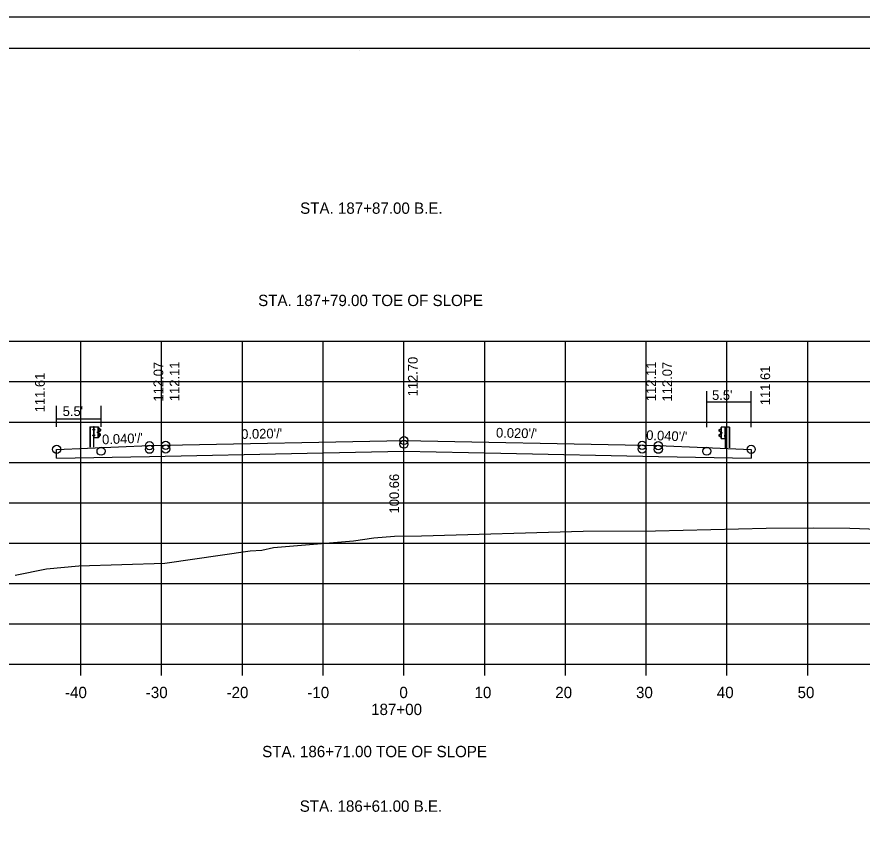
# Model space of a CAD drawing. Extents: x 1175611 to 1176402, y -433344 to -416213.
# Drawn here: x 1175733.1 to 1175837.7, y -426403.6 to -426303.4 of the extents above; entities that cross this region are included whole.
import ezdxf

# ---------------------------------------------------------------- set-up
doc = ezdxf.new("R2010")
doc.units = 0
for name, color, linetype in [('R_Alt Surface', 7, 'Continuous'), ('R_Axis', 7, 'Continuous'), ('R_Axis Annot', 7, 'Continuous'), ('R_Border', 7, 'Continuous'), ('R_Exist Surface', 7, 'Continuous'), ('R_Fin Surface', 7, 'Continuous'), ('R_Grid', 7, 'Continuous'), ('R_No Plot', 7, 'Continuous'), ('R_Proposed Road', 7, 'Continuous'), ('R_Water Annot', 7, 'Continuous'), ('R_Xsect Elev', 7, 'Continuous'), ('R_Xsect Slope', 7, 'Continuous')]:
    doc.layers.add(name, color=color, linetype=linetype)

msp = doc.modelspace()

# ---------------------------------------------------------------- linework, layer by layer
at = {"layer": 'R_Alt Surface'}
for p, q in [((1175818.47, -426354.22), (1175818.47, -426349.74)), ((1175823.97, -426354.22), (1175823.97, -426349.74)), ((1175823.97, -426351.1), (1175818.47, -426351.1)), ((1175737.97, -426354.15), (1175737.97, -426351.54)), ((1175743.47, -426354.16), (1175743.47, -426351.54)), ((1175743.47, -426353.2), (1175737.97, -426353.2))]:
    msp.add_line(p, q, dxfattribs=at)
msp.add_lwpolyline([(1175737.97, -426358.05), (1175749.47, -426357.82), (1175768.97, -426357.43), (1175780.97, -426357.19), (1175792.97, -426357.43), (1175812.47, -426357.82), (1175823.97, -426358.05)], dxfattribs=at)
at = {"layer": 'R_Axis'}
for p, q in [((1175640.97, -426383.56), (1175920.97, -426383.56)), ((1175740.97, -426384.96), (1175740.97, -426383.56)), ((1175750.97, -426384.96), (1175750.97, -426383.56)), ((1175760.97, -426384.96), (1175760.97, -426383.56)), ((1175770.97, -426384.96), (1175770.97, -426383.56)), ((1175780.97, -426384.96), (1175780.97, -426383.56)), ((1175790.97, -426384.96), (1175790.97, -426383.56)), ((1175800.97, -426384.96), (1175800.97, -426383.56)), ((1175810.97, -426384.96), (1175810.97, -426383.56)), ((1175820.97, -426384.96), (1175820.97, -426383.56)), ((1175830.97, -426384.96), (1175830.97, -426383.56))]:
    msp.add_line(p, q, dxfattribs=at)
at = {"layer": 'R_Border'}
for p, q in [((1175622.97, -426307.27), (1175939.15, -426307.27)), ((1175775.49, -426307.53), (1175775.49, -426307.53)), ((1175775.49, -426307.53), (1175775.49, -426307.53))]:
    msp.add_line(p, q, dxfattribs=at)
at = {"layer": 'R_Exist Surface'}
msp.add_lwpolyline([(1175732.85, -426372.54), (1175736.71, -426371.74), (1175740.72, -426371.38), (1175751.38, -426371.04), (1175761.93, -426369.53), (1175763.39, -426369.44), (1175764.84, -426369.11), (1175774.74, -426368.28), (1175777.26, -426367.92), (1175779.82, -426367.69), (1175783.13, -426367.66), (1175803.18, -426367.1), (1175812.13, -426367.04), (1175825.84, -426366.72), (1175831.68, -426366.69), (1175836.17, -426366.72), (1175842.07, -426366.91)], dxfattribs=at)
at = {"layer": 'R_Fin Surface'}
msp.add_lwpolyline([(1175737.97, -426358.05), (1175737.97, -426356.95), (1175749.47, -426356.49), (1175751.47, -426356.45), (1175780.97, -426355.86), (1175810.47, -426356.45), (1175812.47, -426356.49), (1175823.97, -426356.95), (1175823.97, -426358.05)], dxfattribs=at)
at = {"layer": 'R_Grid'}
for p, q in [((1175640.97, -426343.56), (1175920.97, -426343.56)), ((1175740.97, -426383.56), (1175740.97, -426343.56)), ((1175750.97, -426383.56), (1175750.97, -426343.56)), ((1175760.97, -426383.56), (1175760.97, -426343.56)), ((1175770.97, -426383.56), (1175770.97, -426343.56)), ((1175780.97, -426383.56), (1175780.97, -426343.56)), ((1175790.97, -426383.56), (1175790.97, -426343.56)), ((1175800.97, -426383.56), (1175800.97, -426343.56)), ((1175810.97, -426383.56), (1175810.97, -426343.56)), ((1175820.97, -426383.56), (1175820.97, -426343.56)), ((1175830.97, -426383.56), (1175830.97, -426343.56)), ((1175640.97, -426348.56), (1175920.97, -426348.56)), ((1175640.97, -426353.56), (1175920.97, -426353.56)), ((1175640.97, -426358.56), (1175920.97, -426358.56)), ((1175640.97, -426363.56), (1175920.97, -426363.56)), ((1175640.97, -426368.56), (1175920.97, -426368.56)), ((1175640.97, -426373.56), (1175920.97, -426373.56)), ((1175640.97, -426378.56), (1175920.97, -426378.56)), ((1175640.97, -426383.56), (1175920.97, -426383.56))]:
    msp.add_line(p, q, dxfattribs=at)
at = {"layer": 'R_No Plot'}
msp.add_line((1175610.57, -426303.38), (1175943.91, -426303.38), dxfattribs=at)
msp.add_lwpolyline([(1175610.57, -426303.38), (1175943.91, -426303.38), (1175943.91, -426516.72), (1175610.57, -426516.72)], close=True, dxfattribs=at)
for centre in [(1175780.97, -426355.86), (1175737.97, -426356.95), (1175749.47, -426356.49), (1175749.47, -426356.94), (1175751.47, -426356.45), (1175751.47, -426356.9), (1175780.97, -426356.31), (1175810.47, -426356.45), (1175810.47, -426356.9), (1175812.47, -426356.49), (1175812.47, -426356.94), (1175823.97, -426356.95), (1175743.47, -426357.18), (1175818.47, -426357.18)]:
    msp.add_circle(centre, 0.5, dxfattribs=at)
at = {"layer": 'R_Proposed Road'}
for p, q in [((1175742.1, -426354.16), (1175742.1, -426356.67)), ((1175742.13, -426354.16), (1175742.13, -426356.67)), ((1175742.55, -426354.46), (1175742.5, -426354.46)), ((1175742.5, -426354.57), (1175742.5, -426354.47)), ((1175742.55, -426354.49), (1175742.5, -426354.49)), ((1175742.62, -426354.16), (1175742.55, -426354.16)), ((1175742.55, -426354.58), (1175742.55, -426354.46)), ((1175742.59, -426356.67), (1175742.59, -426354.16)), ((1175742.62, -426354.16), (1175742.61, -426354.16)), ((1175742.63, -426354.46), (1175742.68, -426354.46)), ((1175742.68, -426354.46), (1175742.68, -426354.59)), ((1175743.12, -426355.52), (1175743.12, -426354.16)), ((1175743.26, -426354.37), (1175743.15, -426354.31)), ((1175743.25, -426354.39), (1175743.16, -426354.34)), ((1175743.38, -426354.49), (1175743.25, -426354.39)), ((1175743.39, -426354.48), (1175743.26, -426354.37)), ((1175819.98, -426354.54), (1175820.11, -426354.44)), ((1175820, -426354.56), (1175820.13, -426354.45)), ((1175820.11, -426354.44), (1175820.23, -426354.38)), ((1175820.13, -426354.45), (1175820.22, -426354.4)), ((1175820.26, -426355.59), (1175820.26, -426354.23)), ((1175820.76, -426354.22), (1175820.76, -426354.22)), ((1175820.76, -426354.22), (1175820.83, -426354.22)), ((1175820.79, -426356.74), (1175820.79, -426354.22)), ((1175821.25, -426354.22), (1175821.25, -426356.74)), ((1175821.28, -426354.22), (1175821.28, -426356.74)), ((1175742.54, -426355.15), (1175742.49, -426355.15)), ((1175742.49, -426355.26), (1175742.49, -426355.16)), ((1175742.54, -426355.18), (1175742.49, -426355.18)), ((1175742.54, -426355.24), (1175742.49, -426355.24)), ((1175742.54, -426355.27), (1175742.49, -426355.27)), ((1175742.55, -426354.55), (1175742.5, -426354.55)), ((1175742.55, -426354.58), (1175742.5, -426354.58)), ((1175742.54, -426355.24), (1175742.5, -426355.24)), ((1175742.55, -426354.55), (1175742.51, -426354.55)), ((1175742.54, -426355.27), (1175742.54, -426355.15)), ((1175742.62, -426355.52), (1175742.59, -426355.52)), ((1175742.68, -426354.53), (1175742.62, -426354.53)), ((1175742.68, -426355.21), (1175742.62, -426355.21)), ((1175742.63, -426354.59), (1175742.68, -426354.59)), ((1175742.68, -426355.15), (1175742.63, -426355.15)), ((1175742.68, -426355.27), (1175742.63, -426355.27)), ((1175742.68, -426355.27), (1175742.68, -426355.15)), ((1175743.05, -426354.89), (1175743.05, -426354.79)), ((1175743.11, -426354.78), (1175743.06, -426354.78)), ((1175743.11, -426354.81), (1175743.06, -426354.81)), ((1175743.11, -426354.87), (1175743.06, -426354.87)), ((1175743.11, -426354.87), (1175743.06, -426354.87)), ((1175743.11, -426354.9), (1175743.06, -426354.9)), ((1175743.11, -426354.9), (1175743.11, -426354.78)), ((1175743.15, -426355.36), (1175743.26, -426355.31)), ((1175743.16, -426354.9), (1175743.16, -426354.77)), ((1175743.16, -426355.38), (1175743.27, -426355.32)), ((1175743.18, -426354.9), (1175743.18, -426354.77)), ((1175743.36, -426355.08), (1175743.2, -426354.98)), ((1175743.21, -426354.7), (1175743.38, -426354.6)), ((1175743.37, -426355.06), (1175743.21, -426354.96)), ((1175743.22, -426354.72), (1175743.39, -426354.62)), ((1175743.26, -426355.31), (1175743.38, -426355.2)), ((1175743.27, -426355.32), (1175743.4, -426355.21)), ((1175820.11, -426355.39), (1175819.98, -426355.28)), ((1175820.16, -426354.79), (1175819.99, -426354.68)), ((1175820.17, -426354.77), (1175820, -426354.66)), ((1175820.12, -426355.37), (1175820, -426355.26)), ((1175820.01, -426355.12), (1175820.16, -426355.02)), ((1175820.02, -426355.14), (1175820.18, -426355.04)), ((1175820.22, -426355.45), (1175820.11, -426355.39)), ((1175820.23, -426355.43), (1175820.12, -426355.37)), ((1175820.2, -426354.97), (1175820.19, -426354.84)), ((1175820.22, -426354.97), (1175820.22, -426354.84)), ((1175820.27, -426354.97), (1175820.27, -426354.84)), ((1175820.27, -426354.84), (1175820.32, -426354.84)), ((1175820.27, -426354.88), (1175820.32, -426354.88)), ((1175820.27, -426354.94), (1175820.31, -426354.94)), ((1175820.27, -426354.94), (1175820.32, -426354.94)), ((1175820.27, -426354.97), (1175820.32, -426354.97)), ((1175820.33, -426354.95), (1175820.33, -426354.86)), ((1175820.75, -426354.53), (1175820.7, -426354.53)), ((1175820.7, -426354.53), (1175820.7, -426354.65)), ((1175820.7, -426354.59), (1175820.76, -426354.59)), ((1175820.75, -426354.65), (1175820.7, -426354.65)), ((1175820.7, -426355.34), (1175820.7, -426355.21)), ((1175820.7, -426355.21), (1175820.75, -426355.21)), ((1175820.7, -426355.28), (1175820.76, -426355.28)), ((1175820.7, -426355.34), (1175820.75, -426355.34)), ((1175820.83, -426354.65), (1175820.83, -426354.52)), ((1175820.83, -426354.52), (1175820.88, -426354.52)), ((1175820.83, -426354.55), (1175820.88, -426354.55)), ((1175820.83, -426354.62), (1175820.87, -426354.62)), ((1175820.83, -426354.62), (1175820.88, -426354.62)), ((1175820.83, -426354.65), (1175820.88, -426354.65)), ((1175820.84, -426355.34), (1175820.84, -426355.21)), ((1175820.84, -426355.21), (1175820.89, -426355.21)), ((1175820.84, -426355.24), (1175820.89, -426355.24)), ((1175820.84, -426355.31), (1175820.88, -426355.31)), ((1175820.84, -426355.31), (1175820.89, -426355.31)), ((1175820.84, -426355.34), (1175820.89, -426355.34)), ((1175820.88, -426354.63), (1175820.88, -426354.54)), ((1175820.89, -426355.32), (1175820.89, -426355.23)), ((1175820.76, -426355.59), (1175820.79, -426355.59))]:
    msp.add_line(p, q, dxfattribs=at)
for points in [[(1175742.1, -426354.16), (1175742.55, -426354.16), (1175742.55, -426356.67)], [(1175821.28, -426354.22), (1175820.83, -426354.22), (1175820.83, -426356.74)]]:
    msp.add_lwpolyline(points, dxfattribs=at)
for points in [[(1175742.49, -426354.49), (1175742.49, -426354.55), (1175742.47, -426354.55), (1175742.47, -426354.49)], [(1175742.55, -426354.44), (1175742.55, -426354.61), (1175742.56, -426354.61), (1175742.56, -426354.44)], [(1175743.15, -426354.16), (1175743.14, -426355.52), (1175742.62, -426355.52), (1175742.62, -426354.16)], [(1175742.68, -426354.46), (1175742.68, -426354.59), (1175742.62, -426354.59), (1175742.62, -426354.46)], [(1175820.23, -426354.22), (1175820.23, -426355.59), (1175820.76, -426355.59), (1175820.76, -426354.22)], [(1175742.48, -426355.18), (1175742.48, -426355.24), (1175742.46, -426355.24), (1175742.46, -426355.18)], [(1175742.54, -426355.13), (1175742.54, -426355.3), (1175742.55, -426355.3), (1175742.55, -426355.13)], [(1175742.68, -426355.15), (1175742.68, -426355.27), (1175742.62, -426355.27), (1175742.62, -426355.15)], [(1175743.05, -426354.81), (1175743.05, -426354.87), (1175743.02, -426354.87), (1175743.02, -426354.81)], [(1175743.11, -426354.76), (1175743.11, -426354.93), (1175743.12, -426354.93), (1175743.12, -426354.76)], [(1175820.27, -426354.82), (1175820.27, -426354.99), (1175820.26, -426354.99), (1175820.26, -426354.82)], [(1175820.33, -426354.88), (1175820.33, -426354.94), (1175820.35, -426354.94), (1175820.35, -426354.88)], [(1175820.7, -426354.53), (1175820.7, -426354.65), (1175820.76, -426354.65), (1175820.76, -426354.53)], [(1175820.7, -426355.21), (1175820.7, -426355.34), (1175820.76, -426355.34), (1175820.76, -426355.21)], [(1175820.83, -426354.5), (1175820.83, -426354.67), (1175820.82, -426354.67), (1175820.82, -426354.5)], [(1175820.84, -426355.19), (1175820.84, -426355.36), (1175820.83, -426355.36), (1175820.83, -426355.19)], [(1175820.88, -426354.55), (1175820.88, -426354.62), (1175820.91, -426354.62), (1175820.91, -426354.55)], [(1175820.9, -426355.24), (1175820.9, -426355.31), (1175820.92, -426355.31), (1175820.92, -426355.24)]]:
    msp.add_lwpolyline(points, close=True, dxfattribs=at)
for centre, radius, start, end in [((1175742.52, -426354.47), 0.022, 134.5745, 222.2244), ((1175742.59, -426354.52), 0.0922, 159.7423, 200.2577), ((1175743.35, -426354.54), 0.062, 299.2499, 57.9783), ((1175743.35, -426354.54), 0.0856, 299.2499, 57.9783), ((1175742.51, -426355.16), 0.022, 134.5745, 222.2244), ((1175742.58, -426355.21), 0.0922, 159.7423, 200.2577), ((1175742.51, -426355.26), 0.025, 140.9334, 216.6234), ((1175742.52, -426354.57), 0.025, 140.9334, 216.6234), ((1175743.07, -426354.8), 0.022, 134.5745, 222.2244), ((1175743.14, -426354.84), 0.0922, 159.7423, 200.2577), ((1175743.08, -426354.89), 0.025, 140.9334, 216.6234), ((1175743.25, -426354.78), 0.0865, 118.106, 175.0444), ((1175743.23, -426354.91), 0.0703, 171.7804, 246.8536), ((1175743.25, -426354.78), 0.0622, 118.106, 175.0444), ((1175743.18, -426354.85), 0.0453, 282.9554, 86.0697), ((1175743.23, -426354.91), 0.0462, 171.7804, 246.8536), ((1175743.31, -426355.15), 0.0854, 325.2184, 59.12), ((1175743.31, -426355.15), 0.109, 325.2184, 59.12), ((1175820.03, -426354.61), 0.0856, 122.0217, 240.7501), ((1175820.07, -426355.21), 0.109, 120.88, 214.7816), ((1175820.03, -426354.61), 0.062, 122.0217, 240.7501), ((1175820.07, -426355.21), 0.0854, 120.88, 214.7816), ((1175820.13, -426354.84), 0.0622, 4.9556, 61.894), ((1175820.2, -426354.91), 0.0453, 93.9303, 257.0446), ((1175820.13, -426354.84), 0.0865, 4.9556, 61.894), ((1175820.15, -426354.98), 0.0462, 293.1464, 8.2196), ((1175820.15, -426354.98), 0.0703, 293.1464, 8.2196), ((1175820.3, -426354.86), 0.022, 317.7756, 45.4255), ((1175820.23, -426354.91), 0.0922, 339.7423, 20.2577), ((1175820.3, -426354.95), 0.025, 323.3766, 39.0666), ((1175820.86, -426354.54), 0.022, 317.7756, 45.4255), ((1175820.79, -426354.59), 0.0922, 339.7423, 20.2577), ((1175820.86, -426354.63), 0.025, 323.3766, 39.0666), ((1175820.87, -426355.23), 0.022, 317.7756, 45.4255), ((1175820.8, -426355.27), 0.0922, 339.7423, 20.2577), ((1175820.87, -426355.32), 0.025, 323.3766, 39.0666)]:
    msp.add_arc(centre, radius, start, end, dxfattribs=at)

# ---------------------------------------------------------------- texts
at = {"layer": 'R_Alt Surface'}
for p in [(1175819.12, -426350.83), (1175738.72, -426352.82)]:
    msp.add_text("5.5'", height=1.2, dxfattribs=at).set_placement(p)
at = {"layer": 'R_Axis Annot'}
for s, p in [('-40', (1175739.01, -426387.76)), ('-30', (1175749.01, -426387.76)), ('-20', (1175759.01, -426387.76)), ('-10', (1175769.01, -426387.76)), ('0', (1175780.41, -426387.76)), ('10', (1175789.71, -426387.76)), ('20', (1175799.71, -426387.76)), ('30', (1175809.71, -426387.76)), ('40', (1175819.71, -426387.76)), ('50', (1175829.71, -426387.76)), ('187+00', (1175776.91, -426389.86))]:
    msp.add_text(s, height=1.4, dxfattribs=at).set_placement(p)
at = {"layer": 'R_Water Annot'}
for s, p in [('STA. 187+87.00 B.E.', (1175768.12, -426327.77)), ('STA. 187+79.00 TOE OF SLOPE', (1175762.92, -426339.2)), ('STA. 186+71.00 TOE OF SLOPE', (1175763.42, -426395.08)), ('STA. 186+61.00 B.E.', (1175768.07, -426401.84))]:
    msp.add_text(s, height=1.4, dxfattribs=at).set_placement(p)
at = {"layer": 'R_Xsect Elev'}
for s, p in [('112.70', (1175782.67, -426350.39)), ('112.07', (1175751.17, -426351.02)), ('112.11', (1175753.17, -426350.98)), ('112.11', (1175812.17, -426350.98)), ('112.07', (1175814.17, -426351.02)), ('111.61', (1175826.31, -426351.48)), ('111.61', (1175736.5, -426352.36)), ('100.66', (1175780.37, -426364.89))]:
    msp.add_text(s, height=1.2, rotation=90, dxfattribs=at).set_placement(p)
at = {"layer": 'R_Xsect Slope'}
for s, rotation, p in [("0.020'/'", 1.1458, (1175760.83, -426355.66)), ("0.020'/'", 358.8542, (1175792.36, -426355.48)), ("0.040'/'", 2.2906, (1175743.62, -426356.33)), ("0.040'/'", 357.7094, (1175810.95, -426355.77))]:
    msp.add_text(s, height=1.2, rotation=rotation, dxfattribs=at).set_placement(p)

doc.saveas('drawing.dxf')
